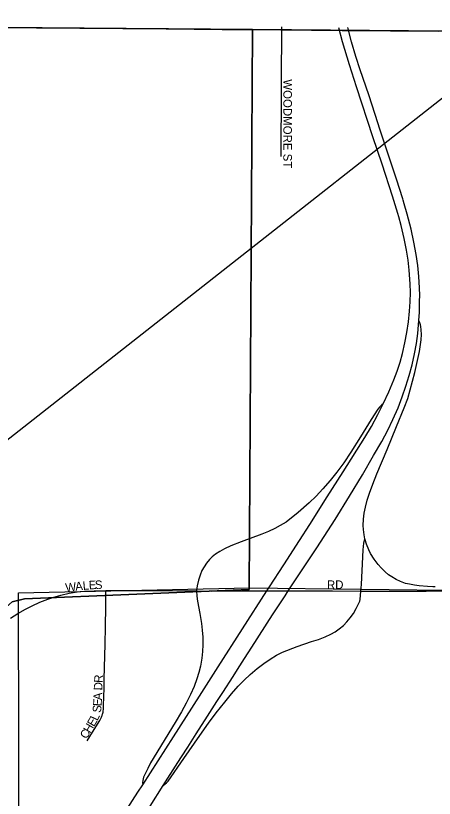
# Model space of a CAD drawing. Extents: x 1443599 to 1910620, y 1028088 to 1361369.
# Drawn here: x 1681704 to 1684149, y 1315218 to 1319792 of the extents above; entities that cross this region are included whole.
import ezdxf

# ---------------------------------------------------------------- set-up
doc = ezdxf.new("R2010")
doc.units = 0
for name, color, linetype in [('GM_X_Adjacent_County', 7, 'Continuous'), ('GM_X_City_Street', 7, 'Continuous'), ('GM_X_City_Street_Text', 7, 'Continuous'), ('GM_X_Corporation', 7, 'Continuous'), ('GM_X_County', 7, 'Continuous'), ('GM_X_Interchange_Ramps', 7, 'Continuous'), ('GM_X_Interstate_Route', 7, 'Continuous'), ('GM_X_Rail_Line', 7, 'Continuous'), ('GM_X_Section', 7, 'Continuous'), ('GM_X_Township', 7, 'Continuous')]:
    doc.layers.add(name, color=color, linetype=linetype)

msp = doc.modelspace()

# ---------------------------------------------------------------- linework, layer by layer
at = {"layer": 'GM_X_Adjacent_County'}
msp.add_lwpolyline([(1684172.3, 1319701.1), (1683611, 1319705.8), (1683252.5, 1319708.8), (1682909.6, 1319711.6), (1682582.6, 1319714.4), (1681571.2, 1319722.8), (1680139.6, 1319734.8), (1675851.2, 1319791.8)], dxfattribs=at)
at = {"layer": 'GM_X_City_Street'}
for points in [[(1683254.5, 1318968.5), (1683255.3, 1319096.8), (1683256.2, 1319234.7), (1683256.8, 1319402.1), (1683256.6, 1319533.5), (1683257.8, 1319593.6), (1683258.2, 1319677.7), (1683258.1, 1319702.5), (1683258.7, 1319727.4)], [(1681675, 1316270.8), (1681716.8, 1316297.6), (1681762.6, 1316324.4), (1681800.9, 1316344.2), (1681846.1, 1316364.9), (1681892.4, 1316383.2), (1681927.1, 1316394.9), (1681968.8, 1316406.4), (1682017.5, 1316416.9), (1682063.4, 1316424.3), (1682106.3, 1316428.7), (1682162.5, 1316431.7), (1682230.5, 1316432.4)], [(1682121, 1315553.6), (1682163.1, 1315620.3), (1682195.1, 1315674.1), (1682201.2, 1315685.5), (1682205.2, 1315692.9), (1682207.4, 1315697.7), (1682209, 1315701.7), (1682210.2, 1315705.7), (1682212, 1315711), (1682213.2, 1315716.2), (1682214.5, 1315722.9), (1682215.6, 1315730.2), (1682216.3, 1315737.2), (1682217.2, 1315746.2), (1682217.7, 1315754.2), (1682217.7, 1315761.8), (1682220.3, 1315861.6), (1682221.9, 1315915.8), (1682226.3, 1316119.3), (1682228.1, 1316221.1), (1682230.4, 1316339.3), (1682230.4, 1316388.6), (1682230.5, 1316432.4)], [(1682230.5, 1316432.4), (1682255.6, 1316432.7), (1682396.7, 1316432.8), (1682440.5, 1316433.7)], [(1682440.5, 1316433.7), (1682552.6, 1316432.5)], [(1682552.6, 1316432.5), (1682760.6, 1316430.4)], [(1682760.6, 1316430.4), (1682847.5, 1316428.9), (1683024.8, 1316430.2), (1683171.5, 1316430.6), (1683189, 1316430.6), (1683277.3, 1316430.5)], [(1683277.3, 1316430.5), (1683295.7, 1316430.4), (1683392.5, 1316430.3), (1683553.4, 1316430.4), (1683720.2, 1316428.9)], [(1683720.2, 1316428.9), (1683733.9, 1316428.8), (1683950.5, 1316429.9), (1684101.5, 1316429.5), (1684215.5, 1316430.6)]]:
    msp.add_lwpolyline(points, dxfattribs=at)
at = {"layer": 'GM_X_Corporation'}
for points in [[(1686959.3, 1319677.7), (1683087.5, 1319710.1), (1680139.6, 1319734.8), (1675851.2, 1319791.8), (1675710.1, 1319665.9), (1675526.2, 1319472.4), (1675328.7, 1319293.3), (1675144.8, 1319099.9), (1674836.4, 1318776.2), (1674558.5, 1318474), (1674377, 1318302.6), (1674166.6, 1318077.5), (1673948.2, 1317856.6), (1673753.7, 1317627.2), (1673567.9, 1317433.8), (1673402.9, 1317284.2), (1673310.1, 1317143.3), (1673215.9, 1316924.2), (1673129.3, 1316682.8), (1673023.2, 1316469.9), (1672901, 1316251.3), (1672790.9, 1316040.4)], [(1675851.2, 1319791.8), (1680139.6, 1319734.8), (1683087.5, 1319710.1), (1683067.9, 1316438.1), (1681755.6, 1316384.7), (1681683.7, 1316366.9), (1681633.7, 1316321), (1681571.6, 1316265.1), (1679716.9, 1314127.6)], [(1684398.4, 1311067.8), (1680011, 1311119.4), (1680376.6, 1311759.9), (1680659.9, 1312325.8), (1681720.3, 1312294.7), (1681729.8, 1313711.2), (1679360, 1313710.1), (1679516.4, 1313887.9), (1679716.9, 1314127.6), (1681571.6, 1316265.1), (1681633.7, 1316321), (1681683.7, 1316366.9), (1681755.6, 1316384.7), (1683067.9, 1316438.1), (1683087.5, 1319710.1), (1686959.3, 1319677.7)]]:
    msp.add_lwpolyline(points, dxfattribs=at)
at = {"layer": 'GM_X_County'}
msp.add_lwpolyline([(1675851.2, 1319791.8), (1680139.6, 1319734.8), (1681571.2, 1319722.8), (1682582.6, 1319714.4), (1682909.6, 1319711.6), (1683252.5, 1319708.8), (1683611, 1319705.8), (1684172.3, 1319701.1)], dxfattribs=at)
at = {"layer": 'GM_X_Interchange_Ramps'}
for points in [[(1684152.8, 1316454), (1684139.5, 1316455.1), (1684109.6, 1316456.9), (1684059.2, 1316460.5), (1684032, 1316463.6), (1684003, 1316469), (1683980.8, 1316474.8), (1683950.1, 1316486.3), (1683926.3, 1316497.5), (1683900.7, 1316512.1), (1683881.9, 1316525.3), (1683861.6, 1316542), (1683838.2, 1316564.9), (1683821.1, 1316584.8), (1683797.3, 1316616.3), (1683776.5, 1316649.8), (1683765.8, 1316670), (1683752.2, 1316703.5), (1683744.7, 1316728.6), (1683743.2, 1316735.6), (1683738.4, 1316757.4), (1683734.2, 1316790), (1683733.2, 1316812.9), (1683734.1, 1316849), (1683738.9, 1316884.6), (1683745.8, 1316920), (1683756.8, 1316961.4), (1683769.6, 1317002.1), (1683788.8, 1317054.5), (1683813.4, 1317115.3), (1683872.8, 1317257.6), (1683928.4, 1317390.9), (1683971.9, 1317500.6), (1683992.9, 1317555.1), (1684035.1, 1317705.8), (1684061.5, 1317828.7), (1684070.8, 1317897.3), (1684072.9, 1317929.6), (1684072.6, 1317955.5), (1684070.6, 1317974.6), (1684068.5, 1317984.3), (1684064.8, 1317996), (1684058.7, 1318009.9)], [(1683850.8, 1317523.9), (1683842.5, 1317518.6), (1683837.5, 1317514.6), (1683829.9, 1317506.6), (1683819.3, 1317492.6), (1683780.1, 1317431.6), (1683717.1, 1317331), (1683661.9, 1317241.6), (1683619.5, 1317179), (1683578.5, 1317123.6), (1683539.5, 1317074.8), (1683498.5, 1317027.7), (1683457.9, 1316984.8), (1683418, 1316945.8), (1683354, 1316888.8), (1683283.1, 1316832.8), (1683249.3, 1316812), (1683217.1, 1316794.8), (1683181, 1316778.2), (1683141.2, 1316762.3), (1683020.7, 1316718.2), (1682960, 1316693.8), (1682924.4, 1316677.3), (1682896, 1316661.6), (1682871.8, 1316645.3), (1682851.9, 1316628.9), (1682835.8, 1316613.1), (1682819.1, 1316593.4), (1682804.6, 1316572.1), (1682792.1, 1316549.5), (1682782.3, 1316522.9), (1682771.5, 1316493.8), (1682764.1, 1316459.8), (1682760.6, 1316430.4)], [(1683720.2, 1316428.9), (1683722.5, 1316468.9), (1683731.7, 1316628.7), (1683733, 1316669.7), (1683737.3, 1316709.8), (1683743.2, 1316735.6)], [(1682760.6, 1316430.4), (1682762, 1316398.9), (1682765.3, 1316370), (1682779.1, 1316297.8), (1682789, 1316239.6), (1682793.6, 1316200.5), (1682796.3, 1316161.2), (1682797, 1316115.3), (1682795.2, 1316076), (1682791.3, 1316036.9), (1682783.3, 1315991.7), (1682773.9, 1315953.5), (1682762.4, 1315915.9), (1682746.6, 1315872.8), (1682725.7, 1315824.6), (1682700.6, 1315774.9), (1682672, 1315723.3), (1682635.4, 1315661), (1682491.2, 1315426.9), (1682475.4, 1315393.2), (1682456.3, 1315354.1), (1682451.3, 1315342), (1682448.4, 1315333.1), (1682445.8, 1315321.8), (1682445, 1315310.9), (1682446.5, 1315298.1)], [(1682566.3, 1315294.4), (1682577.7, 1315302.7), (1682585.2, 1315309), (1682594.2, 1315319.3), (1682685.6, 1315450.9), (1682780.4, 1315585.3), (1682830.8, 1315658.3), (1682875.8, 1315719), (1682924.6, 1315780.8), (1682964.6, 1315828.7), (1683003.7, 1315873.1), (1683037.7, 1315908.7), (1683073.5, 1315942.5), (1683113.5, 1315976.5), (1683152.7, 1316006.4), (1683190.6, 1316032.4), (1683227, 1316054.6), (1683261.9, 1316073), (1683348.7, 1316106.6), (1683432, 1316134), (1683472.4, 1316147), (1683511.8, 1316162.6), (1683544.1, 1316177.9), (1683569.4, 1316192.3), (1683593.5, 1316208.7), (1683618.3, 1316229.4), (1683638.7, 1316250.2), (1683657.5, 1316272.4), (1683676.2, 1316298.9), (1683692.5, 1316326.9), (1683708.1, 1316359.1), (1683712.7, 1316370.8), (1683715, 1316380.3), (1683720.2, 1316428.9)]]:
    msp.add_lwpolyline(points, dxfattribs=at)
at = {"layer": 'GM_X_Interstate_Route'}
for points in [[(1682186.5, 1314892.4), (1682418.2, 1315254.7), (1682446.5, 1315298.1), (1682626, 1315577.5), (1682778.2, 1315815.4), (1682887.3, 1315987.1), (1683171.5, 1316430.6), (1683186.6, 1316454.2), (1683270.7, 1316583.5), (1683360.7, 1316724.7), (1683421.2, 1316818.4), (1683523.2, 1316979.3), (1683616.5, 1317126.1), (1683742.6, 1317326.2), (1683780.9, 1317391.6), (1683818.9, 1317460.9), (1683850.8, 1317523.9), (1683883.9, 1317594.3), (1683913.1, 1317664.4), (1683931.5, 1317714), (1683948.6, 1317767.6), (1683962.5, 1317818.6), (1683976.7, 1317879.8), (1683988.3, 1317941.4), (1683997.4, 1318003.5), (1684004.3, 1318065.9), (1684007.8, 1318118.8), (1684008.8, 1318175), (1684007.4, 1318224.7), (1684001.7, 1318303.7), (1683994.9, 1318362.8), (1683985.7, 1318421.5), (1683972.1, 1318489.5), (1683954.1, 1318566.6), (1683940.7, 1318616.2), (1683935.2, 1318636.5), (1683904.4, 1318737.3), (1683843.6, 1318924.7), (1683789.9, 1319083.3), (1683694.2, 1319376.5), (1683653.6, 1319504.7), (1683612.7, 1319639.6), (1683590.3, 1319720.9)], [(1683803.3, 1319214.5), (1683765.5, 1319328.9), (1683716.2, 1319475.2), (1683691, 1319553.4), (1683665.5, 1319638.6), (1683642.9, 1319722.6)], [(1683967, 1318712.9), (1683964.7, 1318720.8), (1683928.2, 1318836.4), (1683833.3, 1319123.2), (1683803.3, 1319214.5)], [(1683277.3, 1316402.5), (1683295.7, 1316430.4), (1683462.2, 1316682.6), (1683569, 1316848.1), (1683654.2, 1316984.4), (1683728.6, 1317107.9), (1683794.1, 1317221.4), (1683841.2, 1317304), (1683876.3, 1317370.4), (1683906.5, 1317432), (1683936.6, 1317500.8), (1683961.6, 1317564.7), (1683983.1, 1317626.3), (1684002.3, 1317688.7), (1684019, 1317751.8), (1684033, 1317815.5), (1684043.7, 1317876.5), (1684051.6, 1317934.7), (1684058.7, 1318009.9), (1684061.8, 1318059), (1684062.9, 1318124.2), (1684063.1, 1318156.2), (1684061.8, 1318201.9), (1684057.9, 1318267), (1684051.4, 1318332), (1684042.5, 1318396.7), (1684029.8, 1318467.4), (1684012.9, 1318544), (1683990.1, 1318632.7), (1683972.8, 1318692.6), (1683967, 1318712.9)], [(1682489, 1315172.6), (1682566.3, 1315294.4), (1682650.9, 1315427.6), (1682672.1, 1315460.9), (1682710.1, 1315518.4), (1682758.8, 1315596.3), (1682824, 1315698.8), (1682879, 1315784.5), (1682913, 1315836.8), (1682973.3, 1315930.8), (1682999.9, 1315972.2), (1683040.2, 1316036), (1683082.9, 1316102.3), (1683203.3, 1316290.4), (1683277.3, 1316402.5)]]:
    msp.add_lwpolyline(points, dxfattribs=at)
at = {"layer": 'GM_X_Rail_Line'}
msp.add_lwpolyline([(1679039.5, 1315147.8), (1679290.4, 1315348.6), (1679471, 1315509.2), (1679747, 1315710), (1680038, 1315976), (1680258.7, 1316216.9), (1684679.8, 1319692.1)], dxfattribs=at)
at = {"layer": 'GM_X_Section'}
msp.add_lwpolyline([(1683069.7, 1316447.9), (1684373.9, 1316432.3), (1687159, 1316379.7), (1687143.8, 1313540.1), (1687153.1, 1310924.4), (1681724.3, 1310962.1), (1681726.5, 1313709.7), (1681720.2, 1316418.6)], close=True, dxfattribs=at)
at = {"layer": 'GM_X_Township'}
msp.add_lwpolyline([(1675851.2, 1319791.8), (1680139.6, 1319734.8), (1681571.2, 1319722.8), (1682582.6, 1319714.4), (1682909.6, 1319711.6), (1683252.5, 1319708.8), (1683611, 1319705.8), (1684172.3, 1319701.1)], dxfattribs=at)

# ---------------------------------------------------------------- texts
at = {"layer": 'GM_X_City_Street_Text'}
for s, rotation, p in [('WOODMORE ST', 270, (1683267, 1319419.9)), ('W', 7.4191, (1681997.9, 1316424.1)), ('A', 5.9129, (1682054.3, 1316431.4)), ('L', 5.1425, (1682097.8, 1316435.9)), ('E', 3.6632, (1682132.6, 1316439)), ('S', 0.765, (1682167, 1316441.3)), ('RD', 0, (1683521.6, 1316441.7)), ('R', 87.5473, (1682212, 1315892.3)), ('D', 87.5522, (1682210.1, 1315848.4)), ('A', 87.5608, (1682207.7, 1315791.2)), ('E', 87.466, (1682206.1, 1315755.9)), ('S', 82.9752, (1682201.4, 1315716.7)), ('E', 59.4741, (1682161.2, 1315633.6)), ('L', 64.4021, (1682181.3, 1315668.1)), ('H', 59.4467, (1682138.8, 1315595.7)), ('C', 59.4569, (1682118.7, 1315561.6))]:
    msp.add_text(s, height=50, rotation=rotation, dxfattribs=at).set_placement(p)

doc.saveas('drawing.dxf')
